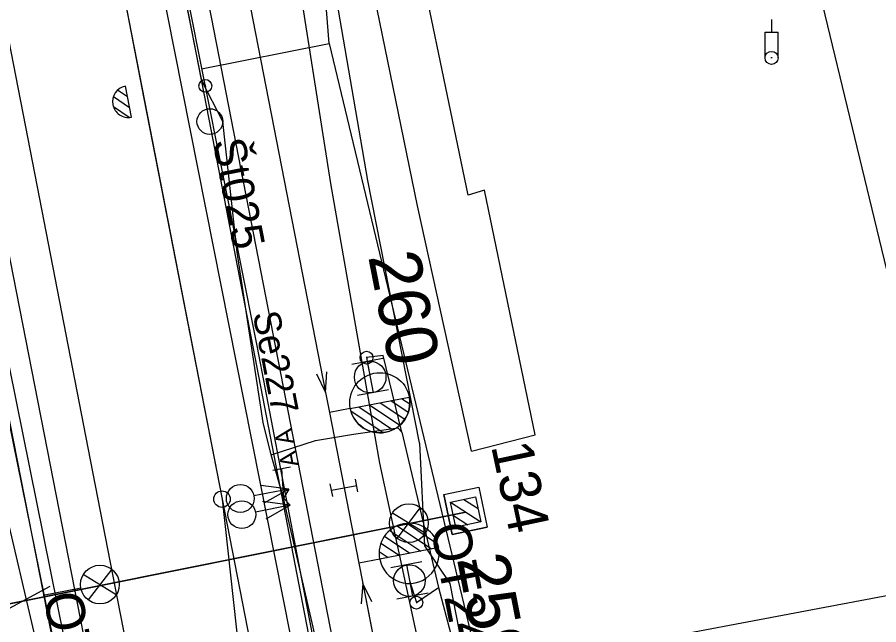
# Model space of a CAD drawing. Extents: x -545846 to -545044, y -1122650 to -1119108.
# Drawn here: x -545657.03 to -545623.48, y -1119532.14 to -1119508.49 of the extents above; entities that cross this region are included whole.
import ezdxf

# ---------------------------------------------------------------- set-up
doc = ezdxf.new("R2010")
doc.units = 0
for name, color, linetype in [('osvětlené plochy-hodnota-obrys', 7, 'Continuous'), ('Vrstva 1 - Koleje', 7, 'Continuous'), ('Vrstva 11 - Trakce', 7, 'Continuous'), ('Vrstva 12 - Trakce zaklady', 7, 'Continuous'), ('Vrstva 2 - Vyhybky', 7, 'Continuous'), ('Vrstva 25', 7, 'Continuous'), ('Vrstva 27', 7, 'Continuous'), ('Vrstva 28 - zabzar', 7, 'Continuous'), ('Vrstva 3 - Lisy - Pocitaci body', 7, 'Continuous'), ('Vrstva 35', 7, 'Continuous'), ('Vrstva 4 - Teren - stezky - prechody - plochy', 7, 'Continuous'), ('Vrstva 43', 7, 'Continuous'), ('Vrstva 44', 7, 'Continuous'), ('Vrstva 50', 7, 'Continuous'), ('Vrstva 51', 7, 'Continuous'), ('Vrstva 6 - Navesti', 7, 'Continuous'), ('Vrstva 63', 7, 'Continuous')]:
    doc.layers.add(name, color=color, linetype=linetype)

msp = doc.modelspace()

# ---------------------------------------------------------------- linework, layer by layer
at = {"layer": 'osvětlené plochy-hodnota-obrys'}
for points in [[(-545716.386, -1119223.717), (-545705.994, -1119221.66), (-545669.439, -1119408.759), (-545659.4, -1119462.635), (-545647.69, -1119521.347), (-545640.519, -1119558.729), (-545633.585, -1119589.698), (-545629.517, -1119613.814), (-545623.042, -1119645.057), (-545619.034, -1119667.556), (-545607.519, -1119727.517)], [(-545610.895, -1119760.665), (-545622.836, -1119699.488), (-545637.26, -1119626.872), (-545653.542, -1119543.449), (-545716.386, -1119223.717)], [(-545609.939, -1119482.977), (-545646.431, -1119490.114), (-545644.897, -1119509.516)], [(-545649.853, -1119510.5), (-545644.88, -1119509.513), (-545631.883, -1119563.683)]]:
    msp.add_lwpolyline(points, dxfattribs=at)
at = {"layer": 'Vrstva 1 - Koleje'}
for points in [[(-545653.043, -1119323.451), (-545650.994, -1119334.109), (-545649.296, -1119347.452), (-545648.631, -1119357.273), (-545648.467, -1119367.291), (-545648.846, -1119377.553), (-545649.716, -1119387.269), (-545651.731, -1119405.227), (-545652.454, -1119413.336), (-545653.029, -1119424.1), (-545653.062, -1119427.38), (-545653.109, -1119432.084), (-545653.161, -1119437.325), (-545652.856, -1119447.037), (-545652.275, -1119455.964), (-545651.518, -1119465.287), (-545651.062, -1119470.807), (-545650.206, -1119481.273), (-545649.41, -1119491.02), (-545648.05, -1119507.574), (-545645.027, -1119523.098), (-545644.874, -1119523.883)], [(-545652.377, -1119485.394), (-545651.228, -1119491.26), (-545648.05, -1119507.574), (-545645.027, -1119523.098), (-545644.874, -1119523.883)], [(-545661.358, -1119488.941), (-545659.379, -1119499.086), (-545658.213, -1119505.075), (-545656.26, -1119515.094), (-545654.191, -1119525.718), (-545653.022, -1119531.715), (-545652.764, -1119533.036), (-545651.421, -1119539.927), (-545649.507, -1119549.759), (-545647.011, -1119562.533), (-545642.802, -1119584.154), (-545639.767, -1119599.744), (-545638.981, -1119603.782), (-545638.828, -1119604.567)], [(-545653.037, -1119506.841), (-545652.888, -1119507.607), (-545649.059, -1119527.252), (-545646.668, -1119549.037), (-545645.204, -1119562.292), (-545642.802, -1119584.154), (-545638.981, -1119603.782), (-545638.828, -1119604.567)], [(-545653.037, -1119506.841), (-545652.888, -1119507.607), (-545652.099, -1119511.657), (-545649.059, -1119527.252), (-545644.851, -1119548.835), (-545643.914, -1119553.655), (-545642.404, -1119561.39), (-545639.909, -1119574.181), (-545637.584, -1119586.095), (-545635.82, -1119595.156), (-545633.965, -1119604.658), (-545632.137, -1119614.029), (-545631.264, -1119618.51), (-545629.612, -1119626.967), (-545629.361, -1119628.256), (-545628.203, -1119634.204), (-545626.651, -1119642.2), (-545624.573, -1119652.836), (-545622.753, -1119662.157), (-545621.579, -1119668.177), (-545619.497, -1119678.862), (-545617.408, -1119689.578), (-545615.292, -1119700.416), (-545613.256, -1119710.876)], [(-545644.874, -1119523.883), (-545644.305, -1119526.811), (-545643.734, -1119529.746)], [(-545643.734, -1119529.746), (-545643.581, -1119530.531), (-545640.551, -1119546.054), (-545635.586, -1119561.921), (-545633.918, -1119567.079)], [(-545643.734, -1119529.746), (-545643.581, -1119530.531), (-545642.913, -1119533.951), (-545640.551, -1119546.054), (-545637.367, -1119562.371), (-545636.332, -1119567.693), (-545635.682, -1119571.044)]]:
    msp.add_lwpolyline(points, dxfattribs=at)
at = {"layer": 'Vrstva 11 - Trakce'}
for p, q in [((-545640.157, -1119527.37), (-545638.975, -1119528.138)), ((-545639.639, -1119527.26), (-545639.085, -1119527.62)), ((-545639.567, -1119527.756), (-545667.814, -1119533.426)), ((-545640.05, -1119527.886), (-545639.489, -1119528.251))]:
    msp.add_line(p, q, dxfattribs=at)
msp.add_lwpolyline([(-545639.182, -1119527.163), (-545638.974, -1119528.141), (-545639.952, -1119528.349), (-545640.16, -1119527.371)], close=True, dxfattribs=at)
at = {"layer": 'Vrstva 12 - Trakce zaklady'}
for p, q in [((-545640.426, -1119527.077), (-545639.057, -1119526.786)), ((-545640.096, -1119528.629), (-545638.727, -1119528.338))]:
    msp.add_line(p, q, dxfattribs=at)
for points in [[(-545640.096, -1119528.629), (-545640.426, -1119527.077), (-545639.057, -1119526.786), (-545638.727, -1119528.338), (-545640.096, -1119528.629)], [(-545640.426, -1119527.077), (-545640.426, -1119527.077), (-545640.096, -1119528.629), (-545640.096, -1119528.629)]]:
    msp.add_lwpolyline(points, dxfattribs=at)
at = {"layer": 'Vrstva 2 - Vyhybky'}
for p, q in [((-545644.067, -1119523.723), (-545641.768, -1119523.275)), ((-545642.9, -1119523.496), (-545641.941, -1119524.141)), ((-545642.483, -1119523.415), (-545641.81, -1119523.869)), ((-545642.066, -1119523.333), (-545641.75, -1119523.546)), ((-545644.067, -1119523.723), (-545644.874, -1119523.883)), ((-545644.066, -1119523.724), (-545644.067, -1119523.723)), ((-545644.043, -1119523.81), (-545642.783, -1119524.659)), ((-545643.733, -1119523.658), (-545642.407, -1119524.551)), ((-545643.317, -1119523.577), (-545642.138, -1119524.37)), ((-545641.837, -1119528.194), (-545640.663, -1119528.986)), ((-545642.521, -1119528.467), (-545641.322, -1119529.275)), ((-545642.237, -1119528.291), (-545640.9, -1119529.193)), ((-545642.728, -1119528.694), (-545641.744, -1119529.357)), ((-545640.62, -1119529.138), (-545642.919, -1119529.585)), ((-545642.869, -1119528.965), (-545642.166, -1119529.438)), ((-545640.62, -1119529.137), (-545640.62, -1119529.138)), ((-545642.918, -1119529.585), (-545643.734, -1119529.746)), ((-545642.936, -1119529.287), (-545642.589, -1119529.521))]:
    msp.add_line(p, q, dxfattribs=at)
for points in [[(-545651.228, -1119491.26), (-545648.05, -1119507.574), (-545645.027, -1119523.098), (-545644.874, -1119523.883)], [(-545653.037, -1119506.841), (-545652.888, -1119507.607), (-545649.059, -1119527.252), (-545644.851, -1119548.835)], [(-545645.378, -1119522.379), (-545645.027, -1119523.098), (-545644.971, -1119522.3)], [(-545649.059, -1119527.252), (-545646.668, -1119549.037)], [(-545643.734, -1119529.746), (-545643.581, -1119530.531), (-545640.551, -1119546.054), (-545637.367, -1119562.371)], [(-545643.23, -1119531.25), (-545643.581, -1119530.531), (-545643.636, -1119531.329)]]:
    msp.add_lwpolyline(points, dxfattribs=at)
for centre, radius in [((-545642.911, -1119523.499), 1.17), ((-545649.059, -1119527.252), 0.32)]:
    msp.add_circle(centre, radius, dxfattribs=at)
for centre, radius, start, end in [((-545642.917, -1119523.499), 1.171, 191.0637, 11.0246), ((-545641.77, -1119529.361), 1.171, 11.0374, 190.9982), ((-545641.77, -1119529.363), 1.17, 190.9478, 11.4173)]:
    msp.add_arc(centre, radius, start, end, dxfattribs=at)
at = {"layer": 'Vrstva 25'}
for p, q in [((-545642.239, -1119528.782), (-545641.326, -1119527.583)), ((-545642.418, -1119527.783), (-545641.134, -1119528.575)), ((-545641.039, -1119528.043), (-545639.567, -1119527.756)), ((-545653.177, -1119530.978), (-545654.461, -1119530.186)), ((-545653.356, -1119529.979), (-545654.269, -1119531.178)), ((-545654.556, -1119530.718), (-545656.028, -1119531.005))]:
    msp.add_line(p, q, dxfattribs=at)
for points in [[(-545506.218, -1119509.733), (-545541.505, -1119516.038), (-545611.759, -1119528.86), (-545647.527, -1119535.607), (-545697.581, -1119544.771)], [(-545667.814, -1119533.426), (-545639.567, -1119527.756)]]:
    msp.add_lwpolyline(points, dxfattribs=at)
for centre in [(-545641.78, -1119528.185), (-545653.815, -1119530.576)]:
    msp.add_circle(centre, 0.754, dxfattribs=at)
at = {"layer": 'Vrstva 27'}
for p, q in [((-545649.715, -1119511.135), (-545649.705, -1119511.185)), ((-545643.435, -1119521.715), (-545643.425, -1119521.765)), ((-545641.496, -1119531.256), (-545641.484, -1119531.304))]:
    msp.add_line(p, q, dxfattribs=at)
for centre in [(-545649.71, -1119511.16), (-545643.43, -1119521.74), (-545641.49, -1119531.28)]:
    msp.add_circle(centre, 0.25, dxfattribs=at)
at = {"layer": 'Vrstva 28 - zabzar'}
for p, q in [((-545649.71, -1119511.16), (-545649.84, -1119510.97)), ((-545646.74, -1119526.07), (-545646.66, -1119527.22))]:
    msp.add_line(p, q, dxfattribs=at)
for points in [[(-545629.8, -1119612.08), (-545631.93, -1119600), (-545634.62, -1119586.79), (-545636.82, -1119576.2), (-545637.62, -1119573.41), (-545638.67, -1119567.53), (-545639.49, -1119563.82), (-545639.85, -1119560.18), (-545641.01, -1119554.98), (-545644.07, -1119538.51), (-545646.66, -1119527.22), (-545647.144, -1119525.532), (-545647.46, -1119524.27), (-545648.47, -1119517.64), (-545649.03, -1119512.55), (-545649.84, -1119510.97), (-545650.5, -1119507.69), (-545650.68, -1119506.85), (-545651.64, -1119501.97), (-545654.86, -1119485.39)], [(-545670.01, -1119517.4), (-545664.31, -1119516.28), (-545658.84, -1119514.97), (-545658.79, -1119516.2), (-545657.54, -1119523.35), (-545655.48, -1119533.51)], [(-545647.144, -1119525.532), (-545645.414, -1119524.971), (-545643.939, -1119524.725), (-545642.217, -1119524.48), (-545642.06, -1119524.64), (-545642.78, -1119521.66), (-545643.43, -1119521.74), (-545643.29, -1119522.5)], [(-545642.06, -1119524.64), (-545640.63, -1119530.69), (-545639.91, -1119533.39), (-545637.75, -1119542.87), (-545634.65, -1119553.48), (-545633.29, -1119558.34), (-545631.9, -1119562.47), (-545630.58, -1119566.53), (-545627.3, -1119575.98), (-545623.39, -1119585.29), (-545622.71, -1119588.53), (-545617.63, -1119597.85), (-545616.86, -1119599.1), (-545615.46, -1119602.1), (-545610.32, -1119612.67), (-545606.39, -1119619.85), (-545601.98, -1119627.31), (-545600.79, -1119629.4), (-545602.25, -1119630.29), (-545602.73, -1119630.37), (-545602.6, -1119631.07)], [(-545646.46, -1119526.86), (-545646.66, -1119527.22), (-545646.4, -1119527.49)], [(-545641.76, -1119530.42), (-545641.49, -1119531.28), (-545640.63, -1119530.69)]]:
    msp.add_lwpolyline(points, dxfattribs=at)
at = {"layer": 'Vrstva 3 - Lisy - Pocitaci body'}
for p, q in [((-545652.74, -1119511.593), (-545653.134, -1119511.332)), ((-545652.587, -1119512.377), (-545652.823, -1119511.168)), ((-545652.823, -1119511.168), (-545652.823, -1119511.168)), ((-545652.656, -1119512.021), (-545653.291, -1119511.593)), ((-545652.67, -1119512.388), (-545653.28, -1119511.975)), ((-545642.797, -1119521.782), (-545644.008, -1119522.007)), ((-545643.403, -1119521.894), (-545643.177, -1119523.106)), ((-545642.572, -1119522.993), (-545643.783, -1119523.218)), ((-545643.766, -1119526.961), (-545643.862, -1119526.47)), ((-545646.46, -1119526.86), (-545647.814, -1119527.124)), ((-545646.46, -1119526.86), (-545647.542, -1119526.719)), ((-545646.46, -1119526.86), (-545647.41, -1119527.397)), ((-545644.748, -1119527.152), (-545644.844, -1119526.661)), ((-545644.796, -1119526.906), (-545643.814, -1119526.716)), ((-545646.4, -1119527.49), (-545647.754, -1119527.754)), ((-545646.4, -1119527.49), (-545647.482, -1119527.349)), ((-545646.4, -1119527.49), (-545647.35, -1119528.027)), ((-545641.273, -1119529.697), (-545642.483, -1119529.933)), ((-545641.878, -1119529.815), (-545641.642, -1119531.025)), ((-545641.037, -1119530.907), (-545642.247, -1119531.143))]:
    msp.add_line(p, q, dxfattribs=at)
for centre, radius in [((-545643.289, -1119522.502), 0.616), ((-545648.347, -1119527.226), 0.542), ((-545648.287, -1119527.856), 0.542), ((-545641.759, -1119530.422), 0.616)]:
    msp.add_circle(centre, radius, dxfattribs=at)
for start, end in [(101.033, 191.033), (191.033, 281.033)]:
    msp.add_arc((-545652.705, -1119511.773), 0.616, start, end, dxfattribs=at)
at = {"layer": 'Vrstva 35'}
msp.add_lwpolyline([(-545647.144, -1119525.532), (-545645.414, -1119524.971), (-545643.939, -1119524.725), (-545642.217, -1119524.48)], dxfattribs=at)
at = {"layer": 'Vrstva 4 - Teren - stezky - prechody - plochy'}
for points in [[(-545658.883, -1119493.553), (-545657.157, -1119493.293), (-545652.405, -1119492.3), (-545652.635, -1119491.288), (-545650.366, -1119490.81), (-545647.977, -1119490.635), (-545647.021, -1119490.553), (-545646.397, -1119493.557), (-545647.333, -1119493.819), (-545645.82, -1119500.741), (-545643.399, -1119514.848), (-545641.375, -1119525.057), (-545641.371, -1119525.071), (-545641.178, -1119529.067), (-545640.191, -1119530.535), (-545638.605, -1119538.618), (-545635.76, -1119550.157), (-545633.177, -1119559.269), (-545632.795, -1119560.648), (-545629.367, -1119570.838), (-545625.13, -1119582.366), (-545619.179, -1119595.829), (-545614.308, -1119606.243)], [(-545647.977, -1119490.635), (-545647.021, -1119490.553), (-545646.397, -1119493.557), (-545647.333, -1119493.819), (-545645.82, -1119500.741), (-545643.399, -1119514.848), (-545641.375, -1119525.057), (-545641.371, -1119525.071), (-545641.178, -1119529.067), (-545640.191, -1119530.535), (-545638.605, -1119538.618), (-545635.76, -1119550.157), (-545633.177, -1119559.269), (-545632.795, -1119560.648), (-545629.367, -1119570.838), (-545625.13, -1119582.366), (-545619.179, -1119595.829), (-545614.308, -1119606.243)], [(-545647.977, -1119490.635), (-545646.634, -1119503.488), (-545644.84, -1119514.959), (-545642.926, -1119525.846), (-545639.991, -1119539.467), (-545637.309, -1119550.216), (-545633.98, -1119561.601), (-545630.95, -1119570.869), (-545626.323, -1119583.508), (-545620.798, -1119596.258), (-545615.652, -1119606.86)], [(-545627.289, -1119622.488), (-545637.141, -1119571.643), (-545644.261, -1119535.203), (-545650.142, -1119505.011), (-545652.467, -1119492.497), (-545654.152, -1119492.935)], [(-545628.853, -1119622.763), (-545638.621, -1119571.934), (-545645.785, -1119535.614), (-545651.795, -1119505.293), (-545654.152, -1119492.935)], [(-545630.993, -1119656.823), (-545632.27, -1119648.758), (-545633.986, -1119638.317), (-545635.874, -1119627.618), (-545641.206, -1119601.036), (-545648.737, -1119561.68), (-545660.263, -1119502.835), (-545661.421, -1119496.666)], [(-545630.993, -1119656.823), (-545631.879, -1119657.017), (-545637.587, -1119627.431), (-545642.784, -1119601.05), (-545650.341, -1119562.037), (-545654.864, -1119538.891), (-545658.993, -1119521.274), (-545660.867, -1119513.982), (-545663.726, -1119503.551), (-545665.454, -1119497.849)]]:
    msp.add_lwpolyline(points, dxfattribs=at)
at = {"layer": 'Vrstva 43'}
msp.add_circle((-545649.533, -1119512.55), 0.5, dxfattribs=at)
at = {"layer": 'Vrstva 44'}
for points in [[(-545659.224, -1119462.954), (-545649.574, -1119512.455), (-545640.335, -1119560.272), (-545649.193, -1119561.882), (-545649.25, -1119561.916)], [(-545668.174, -1119464.967), (-545658.965, -1119514.134), (-545649.325, -1119561.814), (-545649.25, -1119561.916)]]:
    msp.add_lwpolyline(points, dxfattribs=at)
at = {"layer": 'Vrstva 50'}
for p, q in [((-545627.658, -1119508.569), (-545627.658, -1119509.069)), ((-545627.908, -1119509.069), (-545627.405, -1119509.069)), ((-545627.633, -1119510.069), (-545627.683, -1119510.069))]:
    msp.add_line(p, q, dxfattribs=at)
for points in [[(-545627.911, -1119510.069), (-545627.908, -1119509.069)], [(-545627.405, -1119510.069), (-545627.405, -1119509.069)]]:
    msp.add_lwpolyline(points, dxfattribs=at)
msp.add_circle((-545627.658, -1119510.069), 0.253, dxfattribs=at)
at = {"layer": 'Vrstva 51'}
for points in [[(-545654.713, -1119405.937), (-545655.51, -1119411.125), (-545652.928, -1119414), (-545647.829, -1119421.354), (-545641.977, -1119434.026), (-545634.094, -1119468.04), (-545630.811, -1119484.542), (-545628.493, -1119498.884), (-545628.199, -1119500.245), (-545627.599, -1119500.06), (-545616.366, -1119546.501)], [(-545639.337, -1119525.385), (-545641.443, -1119515.827), (-545644.606, -1119500.441), (-545645.692, -1119500.53), (-545648.327, -1119488.905), (-545647.376, -1119484.306), (-545644.897, -1119485.722), (-545645.185, -1119489.544), (-545644.321, -1119494.225), (-545642.597, -1119493.907), (-545640.807, -1119501.182), (-545642.366, -1119501.498), (-545641.978, -1119503.357)], [(-545639.337, -1119525.385), (-545636.862, -1119524.744), (-545638.831, -1119515.215), (-545639.467, -1119515.42), (-545641.978, -1119503.357)]]:
    msp.add_lwpolyline(points, dxfattribs=at)
at = {"layer": 'Vrstva 6 - Navesti'}
msp.add_line((-545646.396, -1119526.003), (-545647.084, -1119526.137), dxfattribs=at)
at = {"layer": 'Vrstva 63'}
msp.add_line((-545655.762, -1119530.653), (-545694.444, -1119551.546), dxfattribs=at)

# ---------------------------------------------------------------- texts
at = {"layer": 'Vrstva 11 - Trakce'}
msp.add_text('134', height=1.6, rotation=282.004, dxfattribs=at).set_placement((-545638.585, -1119525.179))
at = {"layer": 'Vrstva 2 - Vyhybky'}
for s, rotation, p in [('260', 281.0441, (-545643.373, -1119517.794)), ('259', 281.0487, (-545639.916, -1119529.566))]:
    msp.add_text(s, height=2, rotation=rotation, dxfattribs=at).set_placement(p)
at = {"layer": 'Vrstva 25'}
for s, rotation, p in [('OT240', 281.0292, (-545640.944, -1119528.313)), ('OT241', 281.0304, (-545656.028, -1119531.005))]:
    msp.add_text(s, height=1.5, rotation=rotation, dxfattribs=at).set_placement(p)
at = {"layer": 'Vrstva 43'}
msp.add_text('Št025', height=1.25, rotation=280.9998, dxfattribs=at).set_placement((-545649.425, -1119513.313))
at = {"layer": 'Vrstva 6 - Navesti'}
for s, height, rotation, p in [('Se227', 1.05, 281.0337, (-545647.87, -1119520.029)), ('A A ', 0.7, 101.0267, (-545646.053, -1119525.936))]:
    msp.add_text(s, height=height, rotation=rotation, dxfattribs=at).set_placement(p)

doc.saveas('drawing.dxf')
